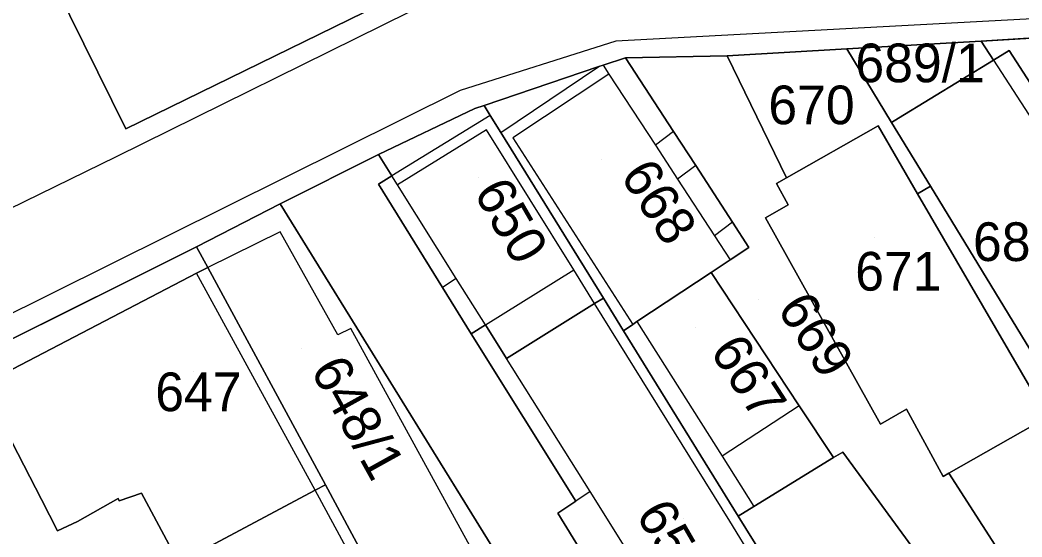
# Model space of a CAD drawing. Extents: x -263943 to -261149, y -1236934 to -1230686.
# Drawn here: x -262618.9 to -262567, y -1235386 to -1235359.3 of the extents above; entities that cross this region are included whole.
import ezdxf

# ---------------------------------------------------------------- set-up
doc = ezdxf.new("R2010")
doc.units = 0
for name, color, linetype in [('body_kn', 7, 'Continuous'), ('kladpar_druhypozemkov', 7, 'Continuous'), ('kladpar_hranice', 7, 'Continuous'), ('kladpar_parcelnecisla', 7, 'Continuous'), ('kladpar_plochy', 7, 'Continuous'), ('zappar_hrandruhpozemk', 7, 'Continuous')]:
    doc.layers.add(name, color=color, linetype=linetype)

msp = doc.modelspace()

# ---------------------------------------------------------------- linework, layer by layer
at = {"layer": 'body_kn'}
for p, q in [((-262588.06, -1235360.35), (-262588.06, -1235360.35)), ((-262569.15, -1235360.34), (-262569.15, -1235360.34)), ((-262576.11, -1235360.75), (-262576.11, -1235360.75)), ((-262576.11, -1235360.75), (-262576.11, -1235360.75)), ((-262567.71, -1235360.82), (-262567.71, -1235360.82)), ((-262587.55, -1235361.2), (-262587.55, -1235361.2)), ((-262582.3, -1235361.1), (-262582.3, -1235361.1)), ((-262568.52, -1235361.32), (-262568.52, -1235361.32)), ((-262568.52, -1235361.32), (-262568.52, -1235361.32)), ((-262588.93, -1235361.66), (-262588.93, -1235361.66)), ((-262588.71, -1235361.59), (-262588.71, -1235361.59)), ((-262588.71, -1235361.59), (-262588.71, -1235361.59)), ((-262588.41, -1235362.05), (-262588.41, -1235362.05)), ((-262596.11, -1235362.9), (-262596.11, -1235362.9)), ((-262595.35, -1235363.83), (-262595.35, -1235363.83)), ((-262594.87, -1235363.67), (-262594.87, -1235363.67)), ((-262594.55, -1235364.18), (-262594.55, -1235364.18)), ((-262594.55, -1235364.18), (-262594.55, -1235364.18)), ((-262573.79, -1235364.55), (-262573.79, -1235364.55)), ((-262573.79, -1235364.55), (-262573.79, -1235364.55)), ((-262573.43, -1235364.33), (-262573.43, -1235364.33)), ((-262613.4, -1235364.88), (-262613.4, -1235364.88)), ((-262594.75, -1235364.93), (-262594.75, -1235364.93)), ((-262594.01, -1235365.06), (-262594.01, -1235365.06)), ((-262594.01, -1235365.06), (-262594.01, -1235365.06)), ((-262585.07, -1235365.01), (-262585.07, -1235365.01)), ((-262585.07, -1235365.01), (-262585.07, -1235365.01)), ((-262574.49, -1235364.73), (-262574.49, -1235364.73)), ((-262593.39, -1235365.35), (-262593.39, -1235365.35)), ((-262600.34, -1235366.21), (-262600.34, -1235366.21)), ((-262586.01, -1235365.72), (-262586.01, -1235365.72)), ((-262613.91, -1235366.32), (-262613.91, -1235366.32)), ((-262583.92, -1235366.78), (-262583.92, -1235366.78)), ((-262583.92, -1235366.78), (-262583.92, -1235366.78)), ((-262600.34, -1235367.74), (-262600.34, -1235367.74)), ((-262599.65, -1235367.31), (-262599.65, -1235367.31)), ((-262584.87, -1235367.47), (-262584.87, -1235367.47)), ((-262579.74, -1235367.7), (-262579.74, -1235367.7)), ((-262579.23, -1235367.41), (-262579.23, -1235367.41)), ((-262599.35, -1235367.78), (-262599.35, -1235367.78)), ((-262599.35, -1235367.78), (-262599.35, -1235367.78)), ((-262572.45, -1235368.23), (-262572.45, -1235368.23)), ((-262572.45, -1235368.23), (-262572.45, -1235368.23)), ((-262571.78, -1235367.84), (-262571.78, -1235367.84)), ((-262605.42, -1235368.76), (-262605.42, -1235368.76)), ((-262579.14, -1235368.8), (-262579.14, -1235368.8)), ((-262582.02, -1235369.7), (-262582.02, -1235369.7)), ((-262582.02, -1235369.7), (-262582.02, -1235369.7)), ((-262580.32, -1235369.48), (-262580.32, -1235369.48)), ((-262605.42, -1235370.2), (-262605.42, -1235370.2)), ((-262582.95, -1235370.4), (-262582.95, -1235370.4)), ((-262609.74, -1235370.97), (-262609.74, -1235370.97)), ((-262581.17, -1235371.01), (-262581.17, -1235371.01)), ((-262581.17, -1235371.01), (-262581.17, -1235371.01)), ((-262582.14, -1235371.65), (-262582.14, -1235371.65)), ((-262609.74, -1235372.33), (-262609.74, -1235372.33)), ((-262609.16, -1235372.04), (-262609.16, -1235372.04)), ((-262590.23, -1235372.17), (-262590.23, -1235372.17)), ((-262590.23, -1235372.17), (-262590.23, -1235372.17)), ((-262583.13, -1235372.3), (-262583.13, -1235372.3)), ((-262596.31, -1235372.61), (-262596.31, -1235372.61)), ((-262596.31, -1235372.61), (-262596.31, -1235372.61)), ((-262597.02, -1235373.07), (-262597.02, -1235373.07)), ((-262589.15, -1235373.91), (-262589.15, -1235373.91)), ((-262589.15, -1235373.91), (-262589.15, -1235373.91)), ((-262588.7, -1235373.63), (-262588.7, -1235373.63)), ((-262588.7, -1235373.63), (-262588.7, -1235373.63)), ((-262594.8, -1235375.01), (-262594.8, -1235375.01)), ((-262594.8, -1235375.01), (-262594.8, -1235375.01)), ((-262587.18, -1235374.99), (-262587.18, -1235374.99)), ((-262586.96, -1235374.84), (-262586.96, -1235374.84)), ((-262586.96, -1235374.84), (-262586.96, -1235374.84)), ((-262602.44, -1235375.53), (-262602.44, -1235375.53)), ((-262601.76, -1235375.19), (-262601.76, -1235375.19)), ((-262595.53, -1235375.47), (-262595.53, -1235375.47)), ((-262587.66, -1235375.31), (-262587.66, -1235375.31)), ((-262593.71, -1235376.74), (-262593.71, -1235376.74)), ((-262578.57, -1235379.19), (-262578.57, -1235379.19)), ((-262578.57, -1235379.19), (-262578.57, -1235379.19)), ((-262573.01, -1235379.37), (-262573.01, -1235379.37)), ((-262574.36, -1235380.14), (-262574.36, -1235380.14)), ((-262576.31, -1235381.58), (-262576.31, -1235381.58)), ((-262582.56, -1235381.8), (-262582.56, -1235381.8)), ((-262582.56, -1235381.8), (-262582.56, -1235381.8)), ((-262576.79, -1235381.87), (-262576.79, -1235381.87)), ((-262570.83, -1235382.67), (-262570.83, -1235382.67)), ((-262603.08, -1235383.28), (-262603.08, -1235383.28)), ((-262603.08, -1235383.28), (-262603.08, -1235383.28)), ((-262571.13, -1235382.84), (-262571.13, -1235382.84)), ((-262571.13, -1235382.84), (-262571.13, -1235382.84)), ((-262612.6, -1235383.71), (-262612.6, -1235383.71)), ((-262603.61, -1235383.56), (-262603.61, -1235383.56)), ((-262603.61, -1235383.56), (-262603.61, -1235383.56)), ((-262589.39, -1235383.62), (-262589.39, -1235383.62)), ((-262589.39, -1235383.62), (-262589.39, -1235383.62)), ((-262617.76, -1235384.03), (-262617.76, -1235384.03)), ((-262617.76, -1235384.03), (-262617.76, -1235384.03)), ((-262613.8, -1235383.99), (-262613.8, -1235383.99)), ((-262613.74, -1235384.1), (-262613.74, -1235384.1)), ((-262590.13, -1235384.12), (-262590.13, -1235384.12)), ((-262591.05, -1235384.74), (-262591.05, -1235384.74)), ((-262580.92, -1235384.39), (-262580.92, -1235384.39)), ((-262615.91, -1235385.17), (-262615.91, -1235385.17)), ((-262582.15, -1235385.15), (-262582.15, -1235385.15)), ((-262581.73, -1235384.89), (-262581.73, -1235384.89)), ((-262581.73, -1235384.89), (-262581.73, -1235384.89)), ((-262616.93, -1235385.65), (-262616.93, -1235385.65))]:
    msp.add_line(p, q, dxfattribs=at)
at = {"layer": 'kladpar_druhypozemkov'}
for p, q in [((-262570.81, -1235361.13), (-262570.81, -1235361.13)), ((-262578.48, -1235362.79), (-262578.48, -1235362.79)), ((-262588.8, -1235366.48), (-262588.8, -1235366.48)), ((-262595.15, -1235367.38), (-262595.15, -1235367.38)), ((-262574.68, -1235370.49), (-262574.68, -1235370.49)), ((-262580.65, -1235373.68), (-262580.65, -1235373.68)), ((-262583.95, -1235375.13), (-262583.95, -1235375.13)), ((-262617.87, -1235376.38), (-262617.87, -1235376.38)), ((-262604.33, -1235376.22), (-262604.33, -1235376.22)), ((-262609.88, -1235377.42), (-262609.88, -1235377.42)), ((-262584.54, -1235385.04), (-262584.54, -1235385.04))]:
    msp.add_line(p, q, dxfattribs=at)
at = {"layer": 'kladpar_hranice'}
for points in [[(-262595.7, -1235356.21), (-262613.4, -1235364.88), (-262617.75, -1235356.08), (-262603.87, -1235343.87), (-262602.38, -1235346.12), (-262599.32, -1235350.75), (-262595.7, -1235356.21)], [(-262603.87, -1235343.87), (-262617.75, -1235356.08), (-262613.4, -1235364.88), (-262595.7, -1235356.21), (-262599.32, -1235350.75), (-262602.38, -1235346.12), (-262603.87, -1235343.87)], [(-262532.61, -1235363.38), (-262538.03, -1235363.56), (-262540.75, -1235361.62), (-262552.71, -1235359.61), (-262553.73, -1235359.44), (-262561.8, -1235359.91), (-262562.5, -1235359.95), (-262569.15, -1235360.34), (-262576.11, -1235360.75), (-262582.3, -1235361.1), (-262587.55, -1235361.2), (-262588.71, -1235361.59), (-262588.93, -1235361.66), (-262594.87, -1235363.67), (-262595.35, -1235363.83), (-262600.34, -1235366.21), (-262605.42, -1235368.76), (-262609.74, -1235370.97), (-262625.92, -1235379.04)], [(-262565.5, -1235364.24), (-262567.71, -1235360.82), (-262568.52, -1235361.32), (-262569.15, -1235360.34), (-262562.5, -1235359.95)], [(-262576.11, -1235360.75), (-262569.15, -1235360.34), (-262568.52, -1235361.32), (-262573.43, -1235364.33), (-262573.79, -1235364.55), (-262576.11, -1235360.75)], [(-262572.45, -1235368.23), (-262574.49, -1235364.73), (-262579.23, -1235367.41), (-262582.3, -1235361.1), (-262576.11, -1235360.75), (-262573.79, -1235364.55), (-262571.78, -1235367.84), (-262572.45, -1235368.23)], [(-262573.79, -1235364.55), (-262573.43, -1235364.33), (-262568.52, -1235361.32), (-262567.71, -1235360.82), (-262565.5, -1235364.24), (-262564.97, -1235365.07), (-262563.81, -1235366.88), (-262563.46, -1235366.66), (-262559.97, -1235372.24), (-262561.07, -1235372.83), (-262566.21, -1235375.99), (-262566.64, -1235376.26), (-262571.78, -1235367.84), (-262573.79, -1235364.55)], [(-262581.17, -1235371.01), (-262582.14, -1235371.65), (-262583.13, -1235372.3), (-262586.96, -1235374.84), (-262587.18, -1235374.99), (-262587.66, -1235375.31), (-262588.7, -1235373.63), (-262594.01, -1235365.06), (-262594.55, -1235364.18), (-262594.87, -1235363.67), (-262588.93, -1235361.66), (-262588.71, -1235361.59), (-262587.55, -1235361.2), (-262585.07, -1235365.01), (-262583.92, -1235366.78), (-262582.02, -1235369.7), (-262581.17, -1235371.01)], [(-262544.57, -1235425.11), (-262559.55, -1235404.49), (-262576.31, -1235381.58), (-262576.79, -1235381.87), (-262578.57, -1235379.19), (-262583.13, -1235372.3), (-262582.14, -1235371.65), (-262581.17, -1235371.01), (-262582.02, -1235369.7), (-262583.92, -1235366.78), (-262585.07, -1235365.01), (-262587.55, -1235361.2), (-262582.3, -1235361.1), (-262579.23, -1235367.41), (-262579.74, -1235367.7), (-262579.14, -1235368.8), (-262580.32, -1235369.48), (-262574.36, -1235380.14), (-262573.01, -1235379.37), (-262571.13, -1235382.84), (-262570.83, -1235382.67), (-262565.6, -1235390.79)], [(-262588.7, -1235373.63), (-262589.15, -1235373.91), (-262593.71, -1235376.74), (-262594.8, -1235375.01), (-262595.53, -1235375.47), (-262597.02, -1235373.07), (-262600.34, -1235367.74), (-262599.65, -1235367.31), (-262600.34, -1235366.21), (-262595.35, -1235363.83), (-262594.87, -1235363.67), (-262594.55, -1235364.18), (-262594.01, -1235365.06), (-262588.7, -1235373.63)], [(-262571.13, -1235382.84), (-262573.01, -1235379.37), (-262574.36, -1235380.14), (-262580.32, -1235369.48), (-262579.14, -1235368.8), (-262579.74, -1235367.7), (-262579.23, -1235367.41), (-262574.49, -1235364.73), (-262572.45, -1235368.23), (-262565.72, -1235379.78), (-262570.83, -1235382.67), (-262571.13, -1235382.84)], [(-262576.22, -1235412.65), (-262579.93, -1235409.65), (-262580.3, -1235409.35), (-262584.25, -1235402.96), (-262587.48, -1235397.74), (-262590.3, -1235393.18), (-262593.52, -1235387.98), (-262605.42, -1235368.76), (-262600.34, -1235366.21), (-262599.65, -1235367.31), (-262600.34, -1235367.74), (-262597.02, -1235373.07), (-262595.53, -1235375.47), (-262590.13, -1235384.12), (-262591.05, -1235384.74), (-262589.46, -1235387.32), (-262587.48, -1235390.52), (-262585.94, -1235393.03), (-262584.87, -1235392.36), (-262582.54, -1235396.15)], [(-262566.64, -1235376.26), (-262560.27, -1235386.71), (-262552.5, -1235399.55), (-262552.34, -1235399.82), (-262552.81, -1235400.13), (-262557.6, -1235403.3), (-262565.6, -1235390.79), (-262570.83, -1235382.67), (-262565.72, -1235379.78), (-262572.45, -1235368.23), (-262571.78, -1235367.84), (-262566.64, -1235376.26)], [(-262603.08, -1235383.28), (-262609.16, -1235372.04), (-262609.74, -1235370.97), (-262605.42, -1235368.76), (-262593.52, -1235387.98), (-262594.48, -1235388.49), (-262598.98, -1235390.87), (-262603.08, -1235383.28)], [(-262625.04, -1235380.44), (-262625.92, -1235379.04), (-262609.74, -1235370.97), (-262609.16, -1235372.04), (-262609.74, -1235372.33), (-262620.83, -1235378.1), (-262625.04, -1235380.44)], [(-262617.76, -1235384.03), (-262620.83, -1235378.1), (-262609.74, -1235372.33), (-262609.16, -1235372.04), (-262603.08, -1235383.28), (-262603.61, -1235383.56), (-262608.81, -1235386.32), (-262609.17, -1235386.51), (-262610.66, -1235387.3), (-262612.6, -1235383.71), (-262613.74, -1235384.1), (-262613.8, -1235383.99), (-262615.91, -1235385.17), (-262616.93, -1235385.65), (-262617.76, -1235384.03)], [(-262581.73, -1235384.89), (-262587.66, -1235375.31), (-262587.18, -1235374.99), (-262586.96, -1235374.84), (-262583.13, -1235372.3), (-262578.57, -1235379.19), (-262576.79, -1235381.87), (-262580.92, -1235384.39), (-262581.73, -1235384.89)], [(-262581.73, -1235384.89), (-262576.94, -1235392.6), (-262577.4, -1235392.89), (-262581.8, -1235395.68), (-262582.54, -1235396.15), (-262584.87, -1235392.36), (-262585.94, -1235393.03), (-262587.48, -1235390.52), (-262589.46, -1235387.32), (-262591.05, -1235384.74), (-262590.13, -1235384.12), (-262595.53, -1235375.47), (-262594.8, -1235375.01), (-262593.71, -1235376.74), (-262589.15, -1235373.91), (-262588.7, -1235373.63), (-262587.66, -1235375.31), (-262581.73, -1235384.89)], [(-262620.83, -1235378.1), (-262617.76, -1235384.03), (-262616.93, -1235385.65), (-262615.91, -1235385.17), (-262613.8, -1235383.99), (-262613.74, -1235384.1), (-262612.6, -1235383.71), (-262610.66, -1235387.3), (-262609.17, -1235386.51), (-262608.18, -1235388.33)], [(-262551.83, -1235432.74), (-262557.54, -1235424.21), (-262562.56, -1235416.09), (-262570.23, -1235403.41), (-262574.41, -1235396.68), (-262576.94, -1235392.6), (-262581.73, -1235384.89), (-262580.92, -1235384.39), (-262576.79, -1235381.87), (-262576.31, -1235381.58), (-262559.55, -1235404.49), (-262544.57, -1235425.11), (-262542.86, -1235427.39), (-262543.22, -1235427.6), (-262551.83, -1235432.74)], [(-262602.73, -1235398.32), (-262603.6, -1235398.82), (-262607.32, -1235391.99), (-262607.57, -1235391.54), (-262608.25, -1235391.88), (-262609.78, -1235389.18), (-262608.18, -1235388.33), (-262609.17, -1235386.51), (-262608.81, -1235386.32), (-262603.61, -1235383.56), (-262603.08, -1235383.28), (-262598.98, -1235390.87), (-262596.8, -1235394.89), (-262597.28, -1235395.17), (-262602.47, -1235398.17), (-262602.73, -1235398.32)]]:
    msp.add_lwpolyline(points, dxfattribs=at)
at = {"layer": 'kladpar_plochy'}
for p, q in [((-262617.75, -1235356.08), (-262613.4, -1235364.88)), ((-262613.4, -1235364.88), (-262595.7, -1235356.21)), ((-262562.5, -1235359.95), (-262569.15, -1235360.34)), ((-262569.15, -1235360.34), (-262576.11, -1235360.75)), ((-262576.11, -1235360.75), (-262582.3, -1235361.1)), ((-262587.55, -1235361.2), (-262588.71, -1235361.59)), ((-262582.3, -1235361.1), (-262587.55, -1235361.2)), ((-262588.93, -1235361.66), (-262594.87, -1235363.67)), ((-262588.71, -1235361.59), (-262588.93, -1235361.66)), ((-262595.35, -1235363.83), (-262600.34, -1235366.21)), ((-262594.87, -1235363.67), (-262595.35, -1235363.83)), ((-262600.34, -1235366.21), (-262605.42, -1235368.76)), ((-262605.42, -1235368.76), (-262609.74, -1235370.97)), ((-262609.74, -1235370.97), (-262625.92, -1235379.04))]:
    msp.add_line(p, q, dxfattribs=at)
for points in [[(-262595.7, -1235356.21), (-262613.4, -1235364.88), (-262617.75, -1235356.08), (-262603.87, -1235343.87), (-262602.38, -1235346.12), (-262599.32, -1235350.75)], [(-262576.11, -1235360.75), (-262569.15, -1235360.34), (-262568.52, -1235361.32), (-262573.43, -1235364.33), (-262573.79, -1235364.55)], [(-262572.45, -1235368.23), (-262574.49, -1235364.73), (-262579.23, -1235367.41), (-262582.3, -1235361.1), (-262576.11, -1235360.75), (-262573.79, -1235364.55), (-262571.78, -1235367.84)], [(-262573.79, -1235364.55), (-262573.43, -1235364.33), (-262568.52, -1235361.32), (-262567.71, -1235360.82), (-262565.5, -1235364.24), (-262564.97, -1235365.07), (-262563.81, -1235366.88), (-262563.46, -1235366.66), (-262559.97, -1235372.24), (-262561.07, -1235372.83), (-262566.21, -1235375.99), (-262566.64, -1235376.26), (-262571.78, -1235367.84)], [(-262581.17, -1235371.01), (-262582.14, -1235371.65), (-262583.13, -1235372.3), (-262586.96, -1235374.84), (-262587.18, -1235374.99), (-262587.66, -1235375.31), (-262588.7, -1235373.63), (-262594.01, -1235365.06), (-262594.55, -1235364.18), (-262594.87, -1235363.67), (-262588.93, -1235361.66), (-262588.71, -1235361.59), (-262587.55, -1235361.2), (-262585.07, -1235365.01), (-262583.92, -1235366.78), (-262582.02, -1235369.7)], [(-262588.7, -1235373.63), (-262589.15, -1235373.91), (-262593.71, -1235376.74), (-262594.8, -1235375.01), (-262595.53, -1235375.47), (-262597.02, -1235373.07), (-262600.34, -1235367.74), (-262599.65, -1235367.31), (-262600.34, -1235366.21), (-262595.35, -1235363.83), (-262594.87, -1235363.67), (-262594.55, -1235364.18), (-262594.01, -1235365.06)], [(-262571.13, -1235382.84), (-262573.01, -1235379.37), (-262574.36, -1235380.14), (-262580.32, -1235369.48), (-262579.14, -1235368.8), (-262579.74, -1235367.7), (-262579.23, -1235367.41), (-262574.49, -1235364.73), (-262572.45, -1235368.23), (-262565.72, -1235379.78), (-262570.83, -1235382.67)], [(-262566.64, -1235376.26), (-262560.27, -1235386.71), (-262552.5, -1235399.55), (-262552.34, -1235399.82), (-262552.81, -1235400.13), (-262557.6, -1235403.3), (-262565.6, -1235390.79), (-262570.83, -1235382.67), (-262565.72, -1235379.78), (-262572.45, -1235368.23), (-262571.78, -1235367.84)], [(-262603.08, -1235383.28), (-262609.16, -1235372.04), (-262609.74, -1235370.97), (-262605.42, -1235368.76), (-262593.52, -1235387.98), (-262594.48, -1235388.49), (-262598.98, -1235390.87)], [(-262625.04, -1235380.44), (-262625.92, -1235379.04), (-262609.74, -1235370.97), (-262609.16, -1235372.04), (-262609.74, -1235372.33), (-262620.83, -1235378.1)], [(-262617.76, -1235384.03), (-262620.83, -1235378.1), (-262609.74, -1235372.33), (-262609.16, -1235372.04), (-262603.08, -1235383.28), (-262603.61, -1235383.56), (-262608.81, -1235386.32), (-262609.17, -1235386.51), (-262610.66, -1235387.3), (-262612.6, -1235383.71), (-262613.74, -1235384.1), (-262613.8, -1235383.99), (-262615.91, -1235385.17), (-262616.93, -1235385.65)], [(-262581.73, -1235384.89), (-262587.66, -1235375.31), (-262587.18, -1235374.99), (-262586.96, -1235374.84), (-262583.13, -1235372.3), (-262578.57, -1235379.19), (-262576.79, -1235381.87), (-262580.92, -1235384.39)], [(-262581.73, -1235384.89), (-262576.94, -1235392.6), (-262577.4, -1235392.89), (-262581.8, -1235395.68), (-262582.54, -1235396.15), (-262584.87, -1235392.36), (-262585.94, -1235393.03), (-262587.48, -1235390.52), (-262589.46, -1235387.32), (-262591.05, -1235384.74), (-262590.13, -1235384.12), (-262595.53, -1235375.47), (-262594.8, -1235375.01), (-262593.71, -1235376.74), (-262589.15, -1235373.91), (-262588.7, -1235373.63), (-262587.66, -1235375.31)], [(-262551.83, -1235432.74), (-262557.54, -1235424.21), (-262562.56, -1235416.09), (-262570.23, -1235403.41), (-262574.41, -1235396.68), (-262576.94, -1235392.6), (-262581.73, -1235384.89), (-262580.92, -1235384.39), (-262576.79, -1235381.87), (-262576.31, -1235381.58), (-262559.55, -1235404.49), (-262544.57, -1235425.11), (-262542.86, -1235427.39), (-262543.22, -1235427.6)], [(-262602.73, -1235398.32), (-262603.6, -1235398.82), (-262607.32, -1235391.99), (-262607.57, -1235391.54), (-262608.25, -1235391.88), (-262609.78, -1235389.18), (-262608.18, -1235388.33), (-262609.17, -1235386.51), (-262608.81, -1235386.32), (-262603.61, -1235383.56), (-262603.08, -1235383.28), (-262598.98, -1235390.87), (-262596.8, -1235394.89), (-262597.28, -1235395.17), (-262602.47, -1235398.17)]]:
    msp.add_lwpolyline(points, close=True, dxfattribs=at)
for points in [[(-262565.5, -1235364.24), (-262567.71, -1235360.82), (-262568.52, -1235361.32), (-262569.15, -1235360.34), (-262562.5, -1235359.95)], [(-262559.55, -1235404.49), (-262576.31, -1235381.58), (-262576.79, -1235381.87), (-262578.57, -1235379.19), (-262583.13, -1235372.3), (-262582.14, -1235371.65), (-262581.17, -1235371.01), (-262582.02, -1235369.7), (-262583.92, -1235366.78), (-262585.07, -1235365.01), (-262587.55, -1235361.2), (-262582.3, -1235361.1), (-262579.23, -1235367.41), (-262579.74, -1235367.7), (-262579.14, -1235368.8), (-262580.32, -1235369.48), (-262574.36, -1235380.14), (-262573.01, -1235379.37), (-262571.13, -1235382.84), (-262570.83, -1235382.67), (-262565.6, -1235390.79)], [(-262593.52, -1235387.98), (-262605.42, -1235368.76), (-262600.34, -1235366.21), (-262599.65, -1235367.31), (-262600.34, -1235367.74), (-262597.02, -1235373.07), (-262595.53, -1235375.47), (-262590.13, -1235384.12), (-262591.05, -1235384.74), (-262589.46, -1235387.32)], [(-262620.83, -1235378.1), (-262617.76, -1235384.03), (-262616.93, -1235385.65), (-262615.91, -1235385.17), (-262613.8, -1235383.99), (-262613.74, -1235384.1), (-262612.6, -1235383.71), (-262610.66, -1235387.3), (-262609.17, -1235386.51), (-262608.18, -1235388.33), (-262609.78, -1235389.18), (-262608.25, -1235391.88), (-262607.57, -1235391.54), (-262607.32, -1235391.99), (-262603.6, -1235398.82), (-262596.49, -1235411.84), (-262595.64, -1235411.33), (-262595.04, -1235411.01), (-262594.17, -1235410.54), (-262592.24, -1235414.37)]]:
    msp.add_lwpolyline(points, dxfattribs=at)
at = {"layer": 'zappar_hrandruhpozemk'}
for p, q in [((-262554.07, -1235358.51), (-262588.06, -1235360.35)), ((-262594.01, -1235365.06), (-262588.93, -1235361.66)), ((-262588.41, -1235362.05), (-262593.39, -1235365.35)), ((-262588.71, -1235361.59), (-262588.41, -1235362.05)), ((-262594.55, -1235364.18), (-262599.65, -1235367.31)), ((-262585.07, -1235365.01), (-262586.01, -1235365.72)), ((-262593.39, -1235365.35), (-262587.18, -1235374.99)), ((-262583.92, -1235366.78), (-262584.87, -1235367.47)), ((-262599.35, -1235367.78), (-262599.65, -1235367.31)), ((-262582.02, -1235369.7), (-262582.95, -1235370.4)), ((-262605.42, -1235370.2), (-262609.16, -1235372.04)), ((-262603.61, -1235383.56), (-262609.74, -1235372.33)), ((-262594.8, -1235375.01), (-262590.23, -1235372.17)), ((-262589.15, -1235373.91), (-262590.23, -1235372.17)), ((-262596.31, -1235372.61), (-262597.02, -1235373.07)), ((-262582.15, -1235385.15), (-262589.15, -1235373.91)), ((-262586.96, -1235374.84), (-262582.56, -1235381.8)), ((-262594.48, -1235388.49), (-262601.76, -1235375.19)), ((-262578.57, -1235379.19), (-262582.56, -1235381.8)), ((-262582.56, -1235381.8), (-262580.92, -1235384.39)), ((-262597.28, -1235395.17), (-262603.61, -1235383.56)), ((-262589.39, -1235383.62), (-262590.13, -1235384.12)), ((-262577.4, -1235392.89), (-262582.15, -1235385.15))]:
    msp.add_line(p, q, dxfattribs=at)
for points in [[(-262588.16, -1235355.95), (-262598.75, -1235358.84), (-262613.91, -1235366.32), (-262626.61, -1235372.53), (-262642.53, -1235380.17), (-262661.59, -1235390.29)], [(-262588.06, -1235360.35), (-262596.11, -1235362.9), (-262626.26, -1235377.86), (-262637.27, -1235383.13), (-262670.63, -1235400.46)], [(-262568.52, -1235361.32), (-262566.3, -1235364.76), (-262565.76, -1235365.59), (-262564.6, -1235367.39), (-262561.07, -1235372.83)], [(-262588.41, -1235362.05), (-262586.01, -1235365.72), (-262584.87, -1235367.47), (-262582.95, -1235370.4), (-262582.14, -1235371.65)], [(-262590.23, -1235372.17), (-262594.75, -1235364.93), (-262599.35, -1235367.78)], [(-262594.8, -1235375.01), (-262596.31, -1235372.61), (-262599.35, -1235367.78)], [(-262601.76, -1235375.19), (-262602.44, -1235375.53), (-262605.42, -1235370.2)], [(-262581.8, -1235395.68), (-262584.17, -1235391.91), (-262585.71, -1235389.46), (-262587.71, -1235386.29), (-262589.39, -1235383.62), (-262593.71, -1235376.74)]]:
    msp.add_lwpolyline(points, dxfattribs=at)

# ---------------------------------------------------------------- texts
at = {"layer": 'kladpar_parcelnecisla'}
for s, p in [('689/1', (-262575.661, -1235362.47)), ('670', (-262580.163, -1235364.64)), ('689/2', (-262569.577, -1235371.71)), ('671', (-262575.672, -1235373.24)), ('647', (-262611.882, -1235379.47))]:
    msp.add_text(s, height=2, dxfattribs=at).set_placement(p)
for s, rotation, p in [('668', 303, (-262587.864, -1235367.307)), ('650', 300, (-262595.439, -1235368.174)), ('669', 303, (-262579.751, -1235374.177)), ('667', 303, (-262583.225, -1235376.366)), ('648/1', 299, (-262603.88, -1235377.343)), ('651', 300, (-262587.048, -1235384.796))]:
    msp.add_text(s, height=2, rotation=rotation, dxfattribs=at).set_placement(p)

doc.saveas('drawing.dxf')
